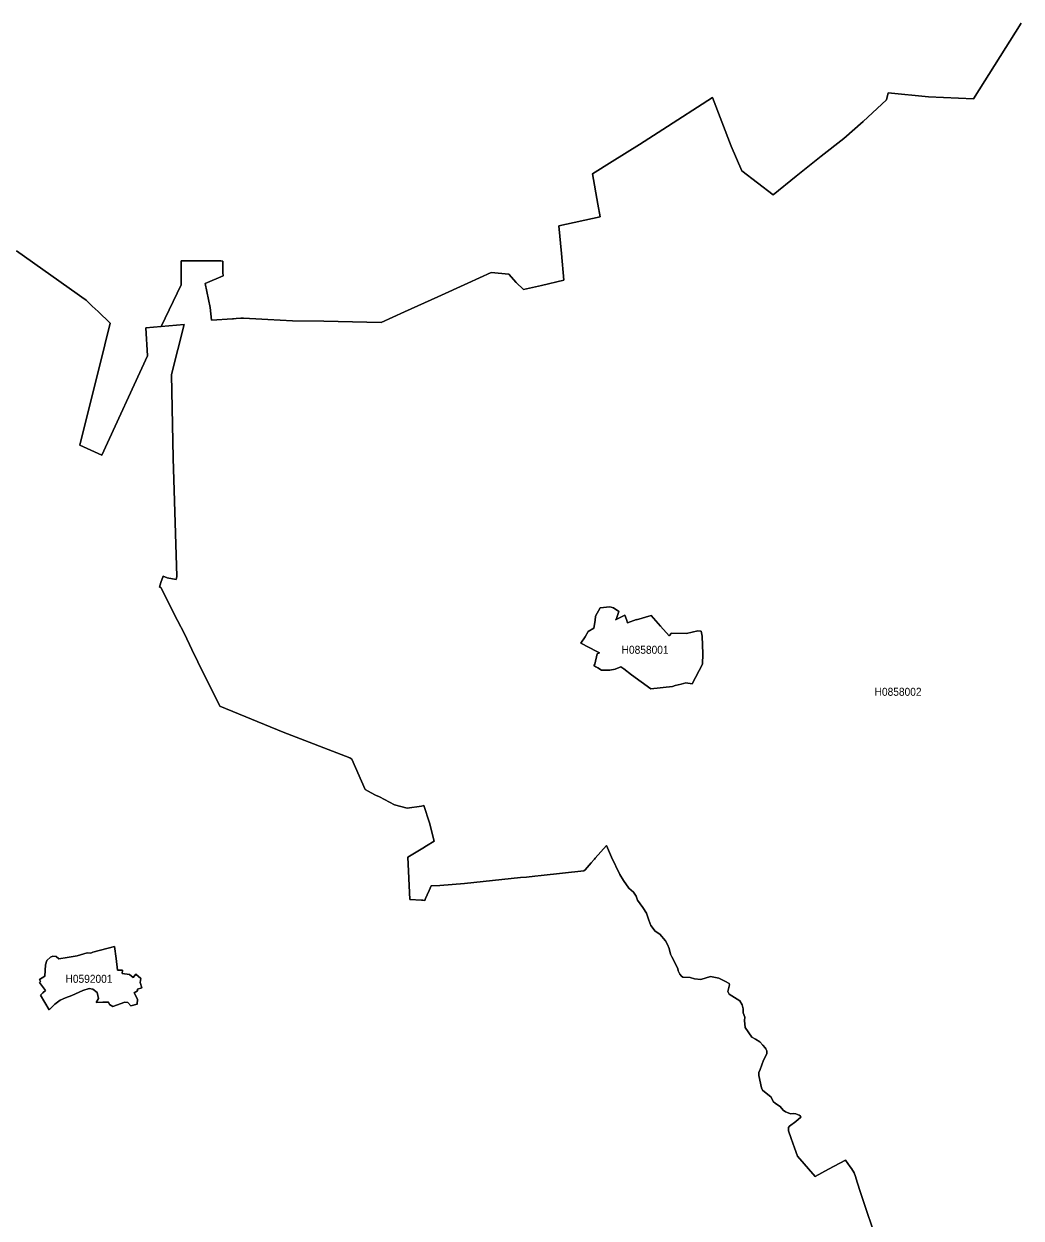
# Model space of a CAD drawing. Extents: x 369010 to 739155, y 6377141 to 6616555.
# Drawn here: x 421785 to 434246, y 6467848 to 6482767 of the extents above; entities that cross this region are included whole.
import ezdxf
from ezdxf.enums import TextEntityAlignment as Align

# ---------------------------------------------------------------- set-up
doc = ezdxf.new("R2010")
doc.units = 0
doc.header["$LTSCALE"] = 40
doc.layers.add('1', color=7, linetype='Continuous', lineweight=13)
doc.layers.add('2', color=7, linetype='Continuous')

msp = doc.modelspace()

# ---------------------------------------------------------------- linework, layer by layer
at = {"layer": '1'}
for points in [[(434245.92, 6482775.73), (433652.59, 6481829.22), (433088.22, 6481856.03), (432584.6, 6481905.02), (432564.9, 6481819.29), (432271.46, 6481548.52), (432030.65, 6481337.51), (431747.97, 6481115.07), (431433.85, 6480866.81), (431146.86, 6480633.29), (430755.94, 6480931.03), (430622.21, 6481241.18), (430389.52, 6481847.92), (429767.05, 6481449.55), (429478.91, 6481262.37), (429137.81, 6481048.54), (428888.73, 6480894.78), (428958.24, 6480515.94), (428985.55, 6480357.22), (428468.01, 6480243.36), (428502.27, 6479898.94), (428533.55, 6479563.8), (428252.86, 6479500.41), (428027.44, 6479448.94), (427936.25, 6479537.65), (427843.07, 6479642.41), (427623.12, 6479662.94), (427333.32, 6479528.71), (426955.8, 6479358.41), (426876.36, 6479321.5), (426542.71, 6479171.39), (426248.61, 6479034.85), (425534.95, 6479052.39), (425140.39, 6479058.35), (424831.56, 6479073.74), (424757.91, 6479079.37), (424530.51, 6479090.13), (424496.58, 6479089.46), (424436.01, 6479085.33), (424404.89, 6479082.68), (424392.15, 6479083.34), (424129.16, 6479066.96), (424111.29, 6479224.02), (424048.56, 6479524.57), (424274.31, 6479619.9), (424271.33, 6479661.61), (424271.33, 6479710.27), (424272.65, 6479803.78), (424246.01, 6479805.27), (423752.31, 6479805.6), (423751.48, 6479505.71), (423499.09, 6478988.18), (423788.06, 6479013.83), (423628.84, 6478386.07), (423650.69, 6477340.58), (423698.52, 6475863.96), (423688.59, 6475825.06), (423574.89, 6475848.57), (423526.89, 6475869.42), (423498.59, 6475789.31), (423477.9, 6475732.05), (423498.26, 6475725.26), (423705.8, 6475312.5), (423790.21, 6475146.66), (423883.39, 6474951.7), (423959.19, 6474799.77), (424013.97, 6474687.39), (424100.36, 6474516.42), (424235.41, 6474242.35), (425025.2, 6473919.62), (425858.35, 6473599.37), (425883.67, 6473579.84), (426048.01, 6473203.15), (426124.15, 6473162.77), (426178.93, 6473133.97), (426227.75, 6473110.96), (426417.59, 6473012.99), (426575.97, 6472969.46), (426754.22, 6472994.61), (426784.67, 6473004.54), (426854.85, 6472787.4), (426913.1, 6472555.37), (426815.46, 6472497.27), (426768.29, 6472467.98), (426581.1, 6472359.08), (426609.74, 6471827.48), (426755.21, 6471820.2), (426770.44, 6471818.87), (426793.94, 6471815.07), (426801.89, 6471841.55), (426824.39, 6471888.22), (426850.21, 6471940.02), (426874.87, 6471997.78), (426984.44, 6472004.07), (427291.61, 6472030.55), (427988.55, 6472102.38), (428066.67, 6472109), (428167.79, 6472121.91), (428247.56, 6472129.36)], [(428502.27, 6479898.94), (428468.01, 6480243.36), (428985.55, 6480357.22), (428958.24, 6480515.94), (428888.73, 6480894.78), (429137.81, 6481048.54), (429478.91, 6481262.37), (429767.05, 6481449.55), (430389.52, 6481847.92), (430622.21, 6481241.18), (430755.94, 6480931.03), (431146.86, 6480633.29), (431433.85, 6480866.81), (431747.97, 6481115.07), (432030.65, 6481337.51), (432271.46, 6481548.52), (432564.9, 6481819.29), (432584.6, 6481905.02), (433088.22, 6481856.03), (433652.59, 6481829.22), (434245.92, 6482775.73)], [(421695.09, 6479933.87), (422451.12, 6479393.83), (422510.7, 6479352.12), (422564.32, 6479316.37), (422637.64, 6479241.07), (422711.95, 6479175.69), (422865.21, 6479030.21), (422798.01, 6478758.29), (422486.2, 6477503.44), (422757.3, 6477378.65), (423330.27, 6478621.25), (423308.76, 6478971.79), (423499.09, 6478988.18), (423751.48, 6479505.71), (423752.31, 6479805.6), (424246.01, 6479805.27), (424272.65, 6479803.78), (424271.33, 6479710.27), (424271.33, 6479661.61), (424274.31, 6479619.9), (424048.56, 6479524.57), (424111.29, 6479224.02), (424129.16, 6479066.96), (424392.15, 6479083.34), (424404.89, 6479082.68), (424436.01, 6479085.33), (424496.58, 6479089.46), (424530.51, 6479090.13), (424757.91, 6479079.37), (424831.56, 6479073.74), (425140.39, 6479058.35), (425534.95, 6479052.39), (426248.61, 6479034.85), (426542.71, 6479171.39), (426876.36, 6479321.5), (426955.8, 6479358.41), (427333.32, 6479528.71), (427623.12, 6479662.94), (427843.07, 6479642.41), (427936.25, 6479537.65), (428027.44, 6479448.94), (428252.86, 6479500.41), (428533.55, 6479563.8), (428502.27, 6479898.94)], [(428247.56, 6472129.36), (428167.79, 6472121.91), (428066.67, 6472109), (427988.55, 6472102.38), (427291.61, 6472030.55), (426984.44, 6472004.07), (426874.87, 6471997.78), (426850.21, 6471940.02), (426824.39, 6471888.22), (426801.89, 6471841.55), (426793.94, 6471815.07), (426770.44, 6471818.87), (426755.21, 6471820.2), (426609.74, 6471827.48), (426581.1, 6472359.08), (426768.29, 6472467.98), (426815.46, 6472497.27), (426913.1, 6472555.37), (426854.85, 6472787.4), (426784.67, 6473004.54), (426754.22, 6472994.61), (426575.97, 6472969.46), (426417.59, 6473012.99), (426227.75, 6473110.96), (426178.93, 6473133.97), (426124.15, 6473162.77), (426048.01, 6473203.15), (425883.67, 6473579.84), (425858.35, 6473599.37), (425025.2, 6473919.62), (424235.41, 6474242.35), (424100.36, 6474516.42), (424013.97, 6474687.39), (423959.19, 6474799.77), (423883.39, 6474951.7), (423790.21, 6475146.66), (423705.8, 6475312.5), (423498.26, 6475725.26), (423477.9, 6475732.05), (423498.59, 6475789.31), (423526.89, 6475869.42), (423574.89, 6475848.57), (423688.59, 6475825.06), (423698.52, 6475863.96), (423650.69, 6477340.58), (423628.84, 6478386.07), (423788.06, 6479013.83), (423499.09, 6478988.18), (423308.76, 6478971.79), (423330.27, 6478621.25), (422757.3, 6477378.65), (422486.2, 6477503.44), (422798.01, 6478758.29), (422865.21, 6479030.21), (422711.95, 6479175.69), (422637.64, 6479241.07), (422564.32, 6479316.37), (422510.7, 6479352.12), (422451.12, 6479393.83), (421695.09, 6479933.87)], [(432457.98, 6467510.64), (432240.02, 6468166.86), (432198.81, 6468295.62), (432175.3, 6468369.27), (432159.25, 6468415.95), (432127.31, 6468467.42), (432111.58, 6468487.11), (432050.51, 6468573.01), (431838.83, 6468458.65), (431672.67, 6468368.45), (431452.71, 6468622.83), (431415.47, 6468727.09), (431371.45, 6468844.6), (431340.83, 6468936.95), (431341.33, 6468982.47), (431352.91, 6468996.04), (431430.2, 6469057.44), (431494.59, 6469110.9), (431489.29, 6469121.66), (431471.42, 6469132.58), (431432.52, 6469152.44), (431405.05, 6469157.24), (431362.51, 6469150.29), (431337.19, 6469162.53), (431303.76, 6469174.29), (431272.48, 6469196.46), (431236.9, 6469242.47), (431175.99, 6469279.55), (431148.85, 6469305.53), (431123.19, 6469358.49), (431012.64, 6469447.2), (431003.87, 6469476.33), (430968.61, 6469629.59), (430968.61, 6469667.49), (430983.51, 6469705.39), (431026.04, 6469822.73), (431051.2, 6469866.26), (431069.9, 6469905.81), (431069.9, 6469940.24), (431055.83, 6469961.75), (431046.73, 6469977.48), (431020.09, 6470009.09), (430980.7, 6470052.12), (430928.4, 6470083.73), (430879.41, 6470110.71), (430798.48, 6470227.88), (430789.04, 6470315.6), (430794.01, 6470358.8), (430771.66, 6470413.25), (430774.48, 6470463.56), (430758.92, 6470513.54), (430729.3, 6470564.35), (430598.05, 6470645.45), (430582.49, 6470681.2), (430603.84, 6470762.46), (430599.04, 6470778.85), (430552.04, 6470806.32), (430470.78, 6470844.72), (430365.52, 6470867.39), (430242.22, 6470830.15), (430164.1, 6470839.26), (430108.99, 6470853.65), (430018.12, 6470860.11), (430001.57, 6470868.88), (429982.87, 6470897.51), (429959.7, 6470938.39), (429954.57, 6470965.87), (429881.58, 6471114.49), (429865.53, 6471145.27), (429848.65, 6471217.1), (429829.12, 6471266.42), (429803.13, 6471312.43), (429732.63, 6471395.18), (429672.22, 6471434.74), (429619.43, 6471503.59), (429595.1, 6471571.94), (429563.32, 6471659.49), (429518.47, 6471727.68), (429454.58, 6471821.52), (429435.05, 6471870.68), (429400.96, 6471922.31), (429344.19, 6471971.63), (429277.83, 6472065.97), (429231.32, 6472142.27), (429129.2, 6472356.27), (429065.81, 6472503.73), (428925.63, 6472345.51), (428914.87, 6472333.26), (428909.91, 6472326.47), (428872.84, 6472284.77), (428797.2, 6472198.04), (428782.47, 6472187.12), (428247.56, 6472129.36)], [(428247.56, 6472129.36), (428782.47, 6472187.12), (428797.2, 6472198.04), (428872.84, 6472284.77), (428909.91, 6472326.47), (428914.87, 6472333.26), (428925.63, 6472345.51), (429065.81, 6472503.73), (429129.2, 6472356.27), (429231.32, 6472142.27), (429277.83, 6472065.97), (429344.19, 6471971.63), (429400.96, 6471922.31), (429435.05, 6471870.68), (429454.58, 6471821.52), (429518.47, 6471727.68), (429563.32, 6471659.49), (429595.1, 6471571.94), (429619.43, 6471503.59), (429672.22, 6471434.74), (429732.63, 6471395.18), (429803.13, 6471312.43), (429829.12, 6471266.42), (429848.65, 6471217.1), (429865.53, 6471145.27), (429881.58, 6471114.49), (429954.57, 6470965.87), (429959.7, 6470938.39), (429982.87, 6470897.51), (430001.57, 6470868.88), (430018.12, 6470860.11), (430108.99, 6470853.65), (430164.1, 6470839.26), (430242.22, 6470830.15), (430365.52, 6470867.39), (430470.78, 6470844.72), (430552.04, 6470806.32), (430599.04, 6470778.85), (430603.84, 6470762.46), (430582.49, 6470681.2), (430598.05, 6470645.45), (430729.3, 6470564.35), (430758.92, 6470513.54), (430774.48, 6470463.56), (430771.66, 6470413.25), (430794.01, 6470358.8), (430789.04, 6470315.6), (430798.48, 6470227.88), (430879.41, 6470110.71), (430928.4, 6470083.73), (430980.7, 6470052.12), (431020.09, 6470009.09), (431046.73, 6469977.48), (431055.83, 6469961.75), (431069.9, 6469940.24), (431069.9, 6469905.81), (431051.2, 6469866.26), (431026.04, 6469822.73), (430983.51, 6469705.39), (430968.61, 6469667.49), (430968.61, 6469629.59), (431003.87, 6469476.33), (431012.64, 6469447.2), (431123.19, 6469358.49), (431148.85, 6469305.53), (431175.99, 6469279.55), (431236.9, 6469242.47), (431272.48, 6469196.46), (431303.76, 6469174.29), (431337.19, 6469162.53), (431362.51, 6469150.29), (431405.05, 6469157.24), (431432.52, 6469152.44), (431471.42, 6469132.58), (431489.29, 6469121.66), (431494.59, 6469110.9), (431430.2, 6469057.44), (431352.91, 6468996.04), (431341.33, 6468982.47), (431340.83, 6468936.95), (431371.45, 6468844.6), (431415.47, 6468727.09), (431452.71, 6468622.83), (431672.67, 6468368.45), (431838.83, 6468458.65), (432050.51, 6468573.01), (432111.58, 6468487.11), (432127.31, 6468467.42), (432159.25, 6468415.95), (432175.3, 6468369.27), (432198.81, 6468295.62), (432240.02, 6468166.86), (432457.98, 6467510.64)]]:
    msp.add_lwpolyline(points, dxfattribs=at)
for points in [[(429108.18, 6475485.95), (428985.71, 6475472.37), (428926.46, 6475370.09), (428925.3, 6475316.14), (428908.09, 6475216.51), (428834.44, 6475175.29), (428799.68, 6475108.1), (428743.41, 6475032.3), (428944.83, 6474928.36), (428978.26, 6474911.98), (428947.48, 6474895.76), (428921, 6474767.99), (428905.11, 6474750.94), (428933.41, 6474735.88), (428957.91, 6474724.63), (429003.42, 6474694.34), (429107.36, 6474694.34), (429172.23, 6474707.25), (429243.73, 6474735.39), (429282.13, 6474710.23), (429378.29, 6474633.43), (429618.27, 6474462.14), (429890.85, 6474488.45), (429922.96, 6474500.04), (429998.76, 6474520.56), (430057.18, 6474535.13), (430137.29, 6474524.86), (430263.9, 6474769.64), (430268.2, 6474898.08), (430262.41, 6475118.36), (430247.35, 6475179.27), (430204.48, 6475183.9), (430066.29, 6475151.79), (429879.43, 6475155.77), (429847.16, 6475123.33), (429741.07, 6475242.49), (429621.91, 6475376.88), (429441.67, 6475320.77), (429441.01, 6475327.23), (429328.14, 6475283.7), (429313.08, 6475326.9), (429294.04, 6475379.86), (429178.85, 6475322.59), (429187.13, 6475328.55), (429217.75, 6475424.54), (429154.03, 6475472.54)], [(429441.01, 6475327.23), (429441.67, 6475320.77), (429621.91, 6475376.88), (429741.07, 6475242.49), (429847.16, 6475123.33), (429879.43, 6475155.77), (430066.29, 6475151.79), (430204.48, 6475183.9), (430247.35, 6475179.27), (430262.41, 6475118.36), (430268.2, 6474898.08), (430263.9, 6474769.64), (430137.29, 6474524.86), (430057.18, 6474535.13), (429998.76, 6474520.56), (429922.96, 6474500.04), (429890.85, 6474488.45), (429618.27, 6474462.14), (429378.29, 6474633.43), (429282.13, 6474710.23), (429243.73, 6474735.39), (429172.23, 6474707.25), (429107.36, 6474694.34), (429003.42, 6474694.34), (428957.91, 6474724.63), (428933.41, 6474735.88), (428905.11, 6474750.94), (428921, 6474767.99), (428947.48, 6474895.76), (428978.26, 6474911.98), (428944.83, 6474928.36), (428743.41, 6475032.3), (428799.68, 6475108.1), (428834.44, 6475175.29), (428908.09, 6475216.51), (428925.3, 6475316.14), (428926.46, 6475370.09), (428985.71, 6475472.37), (429108.18, 6475485.95), (429154.03, 6475472.54), (429217.75, 6475424.54), (429187.13, 6475328.55), (429178.85, 6475322.59), (429294.04, 6475379.86), (429313.08, 6475326.9), (429328.14, 6475283.7)], [(421991.51, 6470632.54), (422022.96, 6470661.01), (422053.91, 6470691.46), (421981.75, 6470792.25), (421993.5, 6470803.34), (421980.26, 6470830.98), (422047.95, 6470869.54), (422053.91, 6471013.2), (422071.45, 6471068.48), (422117.13, 6471107.04), (422146.59, 6471119.45), (422187.8, 6471115.32), (422221.73, 6471087.68), (422327.82, 6471105.72), (422452.94, 6471126.41), (422576.57, 6471162.32), (422620.76, 6471156.86), (422648.73, 6471169.27), (422917.67, 6471240.93), (422937.04, 6471090.16), (422956.4, 6470947.16), (423017.47, 6470947.16), (423014.66, 6470905.62), (423106.18, 6470889.9), (423150.54, 6470853.49), (423183.8, 6470897.68), (423244.71, 6470843.23), (423239.25, 6470791.09), (423258.61, 6470723.57), (423205.98, 6470710.49), (423203.17, 6470689.81), (423161.62, 6470663.82), (423205.98, 6470583.22), (423200.35, 6470520.83), (423122.73, 6470499.97), (423084, 6470541.51), (423047.92, 6470544.16), (422895.33, 6470492.19), (422853.79, 6470515.53), (422842.7, 6470546.81), (422773.35, 6470546.81), (422687.46, 6470541.51), (422717.91, 6470593.48), (422701.36, 6470666.3), (422648.73, 6470708.01), (422601.56, 6470715.79), (422523.94, 6470692.29), (422382.43, 6470629.89), (422304.81, 6470598.78), (422238.28, 6470572.79), (422171.75, 6470520.83), (422099.75, 6470450.49)], [(421991.51, 6470632.54), (422099.75, 6470450.49), (422171.75, 6470520.83), (422238.28, 6470572.79), (422304.81, 6470598.78), (422382.43, 6470629.89), (422523.94, 6470692.29), (422601.56, 6470715.79), (422648.73, 6470708.01), (422701.36, 6470666.3), (422717.91, 6470593.48), (422687.46, 6470541.51), (422773.35, 6470546.81), (422842.7, 6470546.81), (422853.79, 6470515.53), (422895.33, 6470492.19), (423047.92, 6470544.16), (423084, 6470541.51), (423122.73, 6470499.97), (423200.35, 6470520.83), (423205.98, 6470583.22), (423161.62, 6470663.82), (423203.17, 6470689.81), (423205.98, 6470710.49), (423258.61, 6470723.57), (423239.25, 6470791.09), (423244.71, 6470843.23), (423183.8, 6470897.68), (423150.54, 6470853.49), (423106.18, 6470889.9), (423014.66, 6470905.62), (423017.47, 6470947.16), (422956.4, 6470947.16), (422937.04, 6471090.16), (422917.67, 6471240.93), (422648.73, 6471169.27), (422620.76, 6471156.86), (422576.57, 6471162.32), (422452.94, 6471126.41), (422327.82, 6471105.72), (422221.73, 6471087.68), (422187.8, 6471115.32), (422146.59, 6471119.45), (422117.13, 6471107.04), (422071.45, 6471068.48), (422053.91, 6471013.2), (422047.95, 6470869.54), (421980.26, 6470830.98), (421993.5, 6470803.34), (421981.75, 6470792.25), (422053.91, 6470691.46), (422022.96, 6470661.01)]]:
    msp.add_lwpolyline(points, close=True, dxfattribs=at)

# ---------------------------------------------------------------- texts
at = {"layer": '2', "width": 0.95}
for s, p in [('H0858001', (429547.52, 6474898.5)), ('H0858002', (432708.46, 6474373.4)), ('H0592001', (422598.98, 6470787.96))]:
    msp.add_text(s, height=100, dxfattribs=at).set_placement(p, align=Align.CENTER)

doc.saveas('drawing.dxf')
